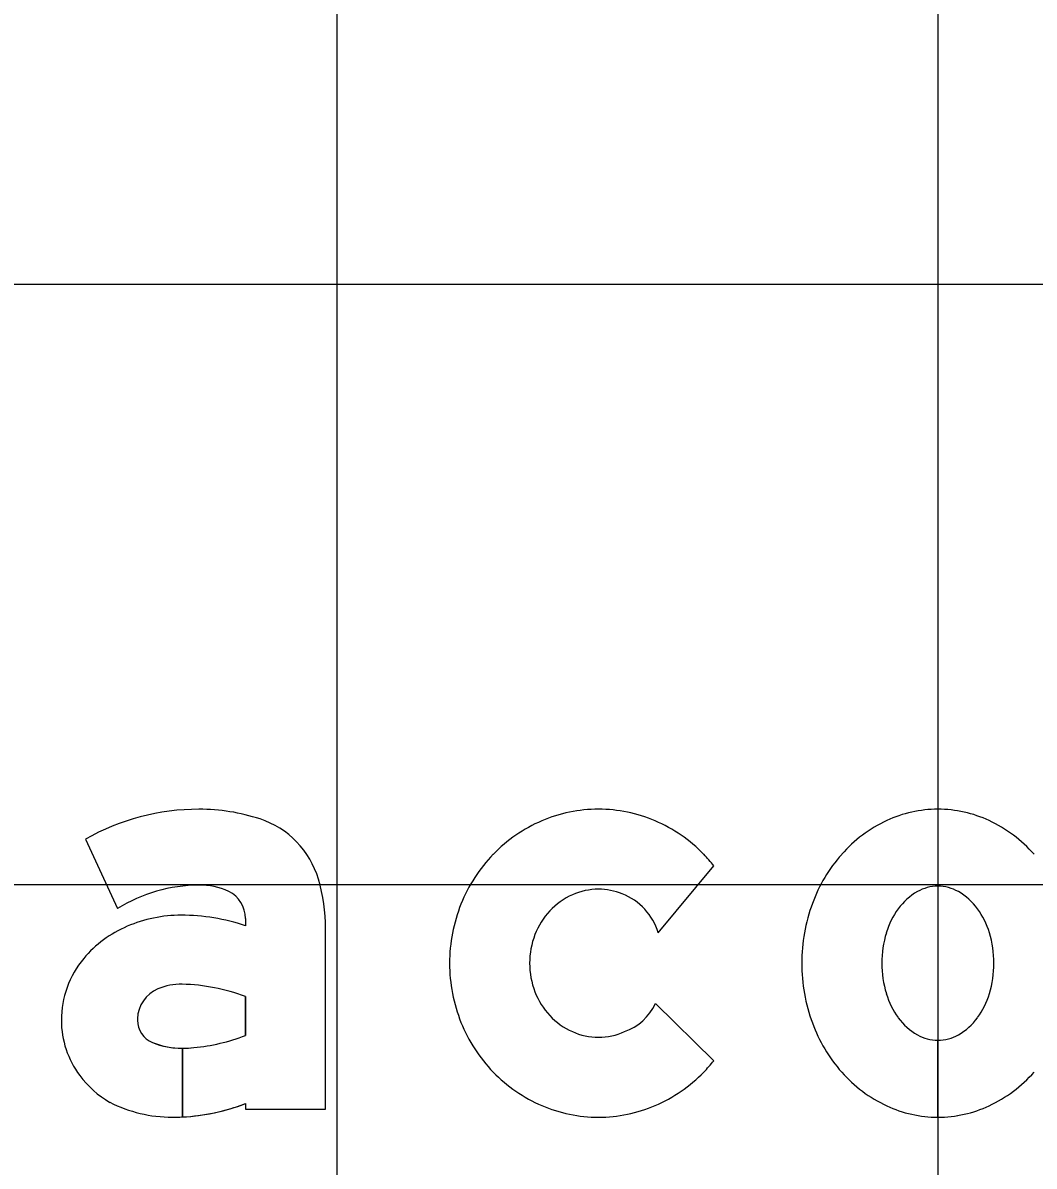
# Model space of a CAD drawing. Extents: x 2193008 to 2198143, y 1236112 to 1237864.
# Drawn here: x 2195775.661 to 2195779.026, y 1237198.169 to 1237201.976 of the extents above; entities that cross this region are included whole.
import ezdxf

# ---------------------------------------------------------------- set-up
doc = ezdxf.new("R2010")
doc.units = 0
for name, color, linetype in [('GSBWFILL', 7, 'Continuous'), ('GSCOLORFILL', 7, 'Continuous'), ('GSOUTLINE', 7, 'Continuous'), ('M-ROADS', 7, 'Continuous')]:
    doc.layers.add(name, color=color, linetype=linetype)

msp = doc.modelspace()

# ---------------------------------------------------------------- linework, layer by layer
at = {"layer": 'GSBWFILL'}
for p, q in [((2195777.7752, 1237198.9457), (2195777.9601, 1237199.169)), ((2195777.9601, 1237198.5198), (2195777.7659, 1237198.7098)), ((2195778.7061, 1237198.3316), (2195778.7061, 1237198.588)), ((2195778.7061, 1237198.588), (2195778.7061, 1237198.3316))]:
    msp.add_line(p, q, dxfattribs=at)
for points in [[(2195775.8691, 1237199.2571), (2195775.9761, 1237199.0263)], [(2195776.4017, 1237198.9938), (2195776.4017, 1237198.9693)], [(2195776.4017, 1237198.3769), (2195776.4017, 1237198.3582), (2195776.6681, 1237198.3582), (2195776.6681, 1237198.9592)], [(2195776.4017, 1237198.7335), (2195776.4017, 1237198.6041)], [(2195776.1919, 1237198.3324), (2195776.1919, 1237198.561)], [(2195776.192, 1237198.561), (2195776.192, 1237198.3324)]]:
    msp.add_lwpolyline(points, dxfattribs=at)
for centre, major_axis, ratio, start_param, end_param in [((2195776.247, 1237198.5937), (0, 0.7635), 0.999993, 0, 0.517719), ((2195776.247, 1237198.7052), (0, 0.652), 0.999993, 5.96613, 6.283185), ((2195777.5765, 1237198.8781), (0, 0.4791), 0.999995, 0, 0.404999), ((2195777.5765, 1237198.8781), (0, 0.4791), 0.999995, 5.878187, 6.283185), ((2195778.7061, 1237198.9558), (0, 0.4014), 0.999994, 0, 0.438571), ((2195778.7061, 1237198.9558), (0, 0.4014), 0.999994, 5.844614, 6.283185), ((2195776.3568, 1237199.0399), (0, 0.2997), 0.999993, 4.997165, 5.96613), ((2195777.5835, 1237198.8617), (0, 0.4969), 0.999995, 0.404999, 0.80258), ((2195777.5695, 1237198.8617), (0, 0.4969), 0.999995, 5.480605, 5.878187), ((2195778.7314, 1237198.9019), (0, 0.461), 0.999994, 0.438571, 0.847388), ((2195778.6808, 1237198.9019), (0, 0.461), 0.999994, 5.435798, 5.844614), ((2195777.5944, 1237198.8512), (0, 0.5121), 0.999995, 0.80258, 1.190101), ((2195777.5586, 1237198.8512), (0, 0.5121), 0.999995, 5.381938, 5.480605), ((2195778.7708, 1237198.867), (0, 0.5136), 0.999994, 0.847388, 1.220117), ((2195776.0811, 1237198.9592), (0, 0.587), 0.999993, 4.712389, 4.997165), ((2195776.247, 1237198.5937), (0, 0.5104), 0.999993, 0, 0.559495), ((2195776.2565, 1237198.9025), (0, 0.2018), 0.999993, 5.822746, 6.330435), ((2195776.3018, 1237198.9938), (0, 0.0999), 0.999993, 4.712389, 5.822746), ((2195777.5765, 1237198.8774), (0, 0.2134), 0.999995, 0, 0.419139), ((2195777.5765, 1237198.8774), (0, 0.2134), 0.999995, 5.902947, 6.283185), ((2195777.5821, 1237198.888), (0, 0.2015), 0.999995, 5.002891, 5.909172), ((2195778.7386, 1237198.9061), (0, 0.2033), 0.999994, 0.517724, 0.942), ((2195778.7061, 1237198.9633), (0, 0.1375), 0.999994, 0, 0.517724), ((2195778.7061, 1237198.9633), (0, 0.1375), 0.999994, 5.765461, 6.283185), ((2195778.6735, 1237198.9061), (0, 0.2033), 0.999994, 5.341185, 5.765461), ((2195777.6114, 1237198.8444), (0, 0.5304), 0.999995, 1.190101, 1.570796), ((2195777.5836, 1237198.8614), (0, 0.2309), 0.999995, 0.419139, 0.821819), ((2195778.8327, 1237198.8444), (0, 0.5795), 0.999994, 1.220117, 1.570796), ((2195776.188, 1237198.5474), (0, 0.4568), 0.999993, 0, 0.404512), ((2195776.188, 1237198.3317), (0, 0.6725), 0.999993, 5.959871, 6.283185), ((2195777.5948, 1237198.8511), (0, 0.2461), 0.999995, 0.821819, 1.20321), ((2195778.7899, 1237198.8688), (0, 0.2668), 0.999994, 0.942, 1.278197), ((2195778.6222, 1237198.8688), (0, 0.2668), 0.999994, 5.004989, 5.341185), ((2195776.1568, 1237198.6154), (0, 0.382), 0.999993, 0.399285, 0.87593), ((2195777.6121, 1237198.8444), (0, 0.2647), 0.999995, 1.20321, 1.570796), ((2195778.871, 1237198.8444), (0, 0.3514), 0.999994, 1.278197, 1.570796), ((2195778.5412, 1237198.8444), (0, 0.3514), 0.999994, 4.712389, 5.004989), ((2195776.1098, 1237198.6545), (0, 0.3208), 0.999993, 0.87593, 1.570796), ((2195777.6114, 1237198.8444), (0, 0.5304), 0.999995, 1.570796, 1.951491), ((2195777.6121, 1237198.8444), (0, 0.2647), 0.999995, 1.570796, 1.938383), ((2195778.8327, 1237198.8444), (0, 0.5795), 0.999994, 1.570796, 1.921476), ((2195778.871, 1237198.8444), (0, 0.3514), 0.999994, 1.570796, 1.863396), ((2195778.5412, 1237198.8444), (0, 0.3514), 0.999994, 4.419789, 4.712389), ((2195776.1868, 1237198.5819), (0, 0.1926), 0.999993, 6.259455, 6.691732), ((2195776.1728, 1237198.1199), (0, 0.6549), 0.999993, 5.926185, 6.254823), ((2195776.1553, 1237198.6548), (0, 0.1132), 0.999993, 0.408547, 1.530785), ((2195777.5948, 1237198.8377), (0, 0.2461), 0.999995, 1.938383, 2.319773), ((2195778.7899, 1237198.82), (0, 0.2668), 0.999994, 1.863396, 2.199593), ((2195778.6222, 1237198.82), (0, 0.2668), 0.999994, 4.083593, 4.419789), ((2195777.6044, 1237198.7842), (0, 0.1778), 0.999995, 3.479501, 4.280948), ((2195776.1627, 1237198.6545), (0, 0.1206), 0.999993, 1.530785, 1.570796), ((2195777.5836, 1237198.8274), (0, 0.2309), 0.999995, 2.319773, 2.722453), ((2195778.7386, 1237198.7826), (0, 0.2033), 0.999994, 2.199593, 2.623869), ((2195778.6735, 1237198.7826), (0, 0.2033), 0.999994, 3.659317, 4.083593), ((2195776.0956, 1237198.6545), (0, 0.3066), 0.999993, 1.570796, 2.21394), ((2195776.122, 1237198.6545), (0, 0.0799), 0.999993, 1.570796, 2.757027), ((2195777.5944, 1237198.8376), (0, 0.5121), 0.999995, 1.951491, 2.339013), ((2195778.7708, 1237198.8218), (0, 0.5136), 0.999994, 1.921476, 2.294205), ((2195776.1919, 1237198.8274), (0, 0.2664), 0.999993, 2.757027, 3.141593), ((2195776.1764, 1237199.177), (0, 0.6157), 0.999993, 3.228562, 3.516221), ((2195777.5765, 1237198.8114), (0, 0.2134), 0.999995, 2.722453, 3.141593), ((2195777.5765, 1237198.8114), (0, 0.2134), 0.999995, 3.141593, 3.560732), ((2195778.7061, 1237198.7255), (0, 0.1375), 0.999994, 2.623869, 3.141593), ((2195778.7061, 1237198.7255), (0, 0.1375), 0.999994, 3.142077, 3.659317), ((2195776.1919, 1237198.8274), (0, 0.2664), 0.999993, 3.141843, 3.28451), ((2195777.5586, 1237198.8376), (0, 0.5121), 0.999995, 3.944173, 4.04284), ((2195776.1228, 1237198.6749), (0, 0.3406), 0.999993, 2.21394, 2.611125), ((2195777.5835, 1237198.8271), (0, 0.4969), 0.999995, 2.339013, 2.736594), ((2195777.5695, 1237198.8271), (0, 0.4969), 0.999995, 3.546591, 3.944173), ((2195778.7314, 1237198.7869), (0, 0.461), 0.999994, 2.294205, 2.703022), ((2195778.6808, 1237198.7869), (0, 0.461), 0.999994, 3.580164, 3.98898), ((2195776.1577, 1237198.7899), (0, 0.4583), 0.999993, 2.672443, 3.141593), ((2195776.1577, 1237199.0115), (0, 0.6799), 0.999993, 3.192057, 3.508644), ((2195777.5765, 1237198.8107), (0, 0.4791), 0.999995, 2.736594, 3.141593), ((2195777.5765, 1237198.8107), (0, 0.4791), 0.999995, 3.141593, 3.546591), ((2195778.7061, 1237198.733), (0, 0.4014), 0.999994, 2.703022, 3.141593), ((2195778.7061, 1237198.733), (0, 0.4014), 0.999994, 3.141759, 3.580164), ((2195776.1577, 1237199.0115), (0, 0.6799), 0.999993, 3.141593, 3.191959)]:
    msp.add_ellipse(centre, major_axis=major_axis, ratio=ratio, start_param=start_param, end_param=end_param, dxfattribs=at)
at = {"layer": 'GSCOLORFILL'}
for p, q in [((2195777.7752, 1237198.9457), (2195777.9601, 1237199.169)), ((2195777.9601, 1237198.5198), (2195777.7659, 1237198.7098)), ((2195778.7061, 1237198.3316), (2195778.7061, 1237198.588)), ((2195778.7061, 1237198.588), (2195778.7061, 1237198.3316))]:
    msp.add_line(p, q, dxfattribs=at)
for points in [[(2195775.8691, 1237199.2571), (2195775.9761, 1237199.0263)], [(2195776.4017, 1237198.9938), (2195776.4017, 1237198.9693)], [(2195776.4017, 1237198.3769), (2195776.4017, 1237198.3582), (2195776.6681, 1237198.3582), (2195776.6681, 1237198.9592)], [(2195776.4017, 1237198.7335), (2195776.4017, 1237198.6041)], [(2195776.1919, 1237198.3324), (2195776.1919, 1237198.561)], [(2195776.192, 1237198.561), (2195776.192, 1237198.3324)]]:
    msp.add_lwpolyline(points, dxfattribs=at)
for centre, major_axis, ratio, start_param, end_param in [((2195776.247, 1237198.5937), (0, 0.7635), 0.999993, 0, 0.517719), ((2195776.247, 1237198.7052), (0, 0.652), 0.999993, 5.96613, 6.283185), ((2195777.5765, 1237198.8781), (0, 0.4791), 0.999995, 0, 0.404999), ((2195777.5765, 1237198.8781), (0, 0.4791), 0.999995, 5.878187, 6.283185), ((2195778.7061, 1237198.9558), (0, 0.4014), 0.999994, 0, 0.438571), ((2195778.7061, 1237198.9558), (0, 0.4014), 0.999994, 5.844614, 6.283185), ((2195776.3568, 1237199.0399), (0, 0.2997), 0.999993, 4.997165, 5.96613), ((2195777.5835, 1237198.8617), (0, 0.4969), 0.999995, 0.404999, 0.80258), ((2195777.5695, 1237198.8617), (0, 0.4969), 0.999995, 5.480605, 5.878187), ((2195778.7314, 1237198.9019), (0, 0.461), 0.999994, 0.438571, 0.847388), ((2195778.6808, 1237198.9019), (0, 0.461), 0.999994, 5.435798, 5.844614), ((2195777.5944, 1237198.8512), (0, 0.5121), 0.999995, 0.80258, 1.190101), ((2195777.5586, 1237198.8512), (0, 0.5121), 0.999995, 5.381938, 5.480605), ((2195778.7708, 1237198.867), (0, 0.5136), 0.999994, 0.847388, 1.220117), ((2195776.0811, 1237198.9592), (0, 0.587), 0.999993, 4.712389, 4.997165), ((2195776.247, 1237198.5937), (0, 0.5104), 0.999993, 0, 0.559495), ((2195776.2565, 1237198.9025), (0, 0.2018), 0.999993, 5.822746, 6.330435), ((2195776.3018, 1237198.9938), (0, 0.0999), 0.999993, 4.712389, 5.822746), ((2195777.5765, 1237198.8774), (0, 0.2134), 0.999995, 0, 0.419139), ((2195777.5765, 1237198.8774), (0, 0.2134), 0.999995, 5.902947, 6.283185), ((2195777.5821, 1237198.888), (0, 0.2015), 0.999995, 5.002891, 5.909172), ((2195778.7386, 1237198.9061), (0, 0.2033), 0.999994, 0.517724, 0.942), ((2195778.7061, 1237198.9633), (0, 0.1375), 0.999994, 0, 0.517724), ((2195778.7061, 1237198.9633), (0, 0.1375), 0.999994, 5.765461, 6.283185), ((2195778.6735, 1237198.9061), (0, 0.2033), 0.999994, 5.341185, 5.765461), ((2195777.6114, 1237198.8444), (0, 0.5304), 0.999995, 1.190101, 1.570796), ((2195777.5836, 1237198.8614), (0, 0.2309), 0.999995, 0.419139, 0.821819), ((2195778.8327, 1237198.8444), (0, 0.5795), 0.999994, 1.220117, 1.570796), ((2195776.188, 1237198.5474), (0, 0.4568), 0.999993, 0, 0.404512), ((2195776.188, 1237198.3317), (0, 0.6725), 0.999993, 5.959871, 6.283185), ((2195777.5948, 1237198.8511), (0, 0.2461), 0.999995, 0.821819, 1.20321), ((2195778.7899, 1237198.8688), (0, 0.2668), 0.999994, 0.942, 1.278197), ((2195778.6222, 1237198.8688), (0, 0.2668), 0.999994, 5.004989, 5.341185), ((2195776.1568, 1237198.6154), (0, 0.382), 0.999993, 0.399285, 0.87593), ((2195777.6121, 1237198.8444), (0, 0.2647), 0.999995, 1.20321, 1.570796), ((2195778.871, 1237198.8444), (0, 0.3514), 0.999994, 1.278197, 1.570796), ((2195778.5412, 1237198.8444), (0, 0.3514), 0.999994, 4.712389, 5.004989), ((2195776.1098, 1237198.6545), (0, 0.3208), 0.999993, 0.87593, 1.570796), ((2195777.6114, 1237198.8444), (0, 0.5304), 0.999995, 1.570796, 1.951491), ((2195777.6121, 1237198.8444), (0, 0.2647), 0.999995, 1.570796, 1.938383), ((2195778.8327, 1237198.8444), (0, 0.5795), 0.999994, 1.570796, 1.921476), ((2195778.871, 1237198.8444), (0, 0.3514), 0.999994, 1.570796, 1.863396), ((2195778.5412, 1237198.8444), (0, 0.3514), 0.999994, 4.419789, 4.712389), ((2195776.1868, 1237198.5819), (0, 0.1926), 0.999993, 6.259455, 6.691732), ((2195776.1728, 1237198.1199), (0, 0.6549), 0.999993, 5.926185, 6.254823), ((2195776.1553, 1237198.6548), (0, 0.1132), 0.999993, 0.408547, 1.530785), ((2195777.5948, 1237198.8377), (0, 0.2461), 0.999995, 1.938383, 2.319773), ((2195778.7899, 1237198.82), (0, 0.2668), 0.999994, 1.863396, 2.199593), ((2195778.6222, 1237198.82), (0, 0.2668), 0.999994, 4.083593, 4.419789), ((2195777.6044, 1237198.7842), (0, 0.1778), 0.999995, 3.479501, 4.280948), ((2195776.1627, 1237198.6545), (0, 0.1206), 0.999993, 1.530785, 1.570796), ((2195777.5836, 1237198.8274), (0, 0.2309), 0.999995, 2.319773, 2.722453), ((2195778.7386, 1237198.7826), (0, 0.2033), 0.999994, 2.199593, 2.623869), ((2195778.6735, 1237198.7826), (0, 0.2033), 0.999994, 3.659317, 4.083593), ((2195776.0956, 1237198.6545), (0, 0.3066), 0.999993, 1.570796, 2.21394), ((2195776.122, 1237198.6545), (0, 0.0799), 0.999993, 1.570796, 2.757027), ((2195777.5944, 1237198.8376), (0, 0.5121), 0.999995, 1.951491, 2.339013), ((2195778.7708, 1237198.8218), (0, 0.5136), 0.999994, 1.921476, 2.294205), ((2195776.1919, 1237198.8274), (0, 0.2664), 0.999993, 2.757027, 3.141593), ((2195776.1764, 1237199.177), (0, 0.6157), 0.999993, 3.228562, 3.516221), ((2195777.5765, 1237198.8114), (0, 0.2134), 0.999995, 2.722453, 3.141593), ((2195777.5765, 1237198.8114), (0, 0.2134), 0.999995, 3.141593, 3.560732), ((2195778.7061, 1237198.7255), (0, 0.1375), 0.999994, 2.623869, 3.141593), ((2195778.7061, 1237198.7255), (0, 0.1375), 0.999994, 3.142077, 3.659317), ((2195776.1919, 1237198.8274), (0, 0.2664), 0.999993, 3.141843, 3.28451), ((2195777.5586, 1237198.8376), (0, 0.5121), 0.999995, 3.944173, 4.04284), ((2195776.1228, 1237198.6749), (0, 0.3406), 0.999993, 2.21394, 2.611125), ((2195777.5835, 1237198.8271), (0, 0.4969), 0.999995, 2.339013, 2.736594), ((2195777.5695, 1237198.8271), (0, 0.4969), 0.999995, 3.546591, 3.944173), ((2195778.7314, 1237198.7869), (0, 0.461), 0.999994, 2.294205, 2.703022), ((2195778.6808, 1237198.7869), (0, 0.461), 0.999994, 3.580164, 3.98898), ((2195776.1577, 1237198.7899), (0, 0.4583), 0.999993, 2.672443, 3.141593), ((2195776.1577, 1237199.0115), (0, 0.6799), 0.999993, 3.192057, 3.508644), ((2195777.5765, 1237198.8107), (0, 0.4791), 0.999995, 2.736594, 3.141593), ((2195777.5765, 1237198.8107), (0, 0.4791), 0.999995, 3.141593, 3.546591), ((2195778.7061, 1237198.733), (0, 0.4014), 0.999994, 2.703022, 3.141593), ((2195778.7061, 1237198.733), (0, 0.4014), 0.999994, 3.141759, 3.580164), ((2195776.1577, 1237199.0115), (0, 0.6799), 0.999993, 3.141593, 3.191959)]:
    msp.add_ellipse(centre, major_axis=major_axis, ratio=ratio, start_param=start_param, end_param=end_param, dxfattribs=at)
at = {"layer": 'GSOUTLINE'}
for p, q in [((2195777.7752, 1237198.9457), (2195777.9601, 1237199.169)), ((2195777.9601, 1237198.5198), (2195777.7659, 1237198.7098))]:
    msp.add_line(p, q, dxfattribs=at)
for points in [[(2195775.8691, 1237199.2571), (2195775.9761, 1237199.0263)], [(2195776.4017, 1237198.9938), (2195776.4017, 1237198.9693)], [(2195776.4017, 1237198.3769), (2195776.4017, 1237198.3582), (2195776.6681, 1237198.3582), (2195776.6681, 1237198.9592)], [(2195776.4017, 1237198.6041), (2195776.4017, 1237198.7335)]]:
    msp.add_lwpolyline(points, dxfattribs=at)
for centre, major_axis, ratio, start_param, end_param in [((2195776.247, 1237198.5937), (0, 0.7635), 0.999993, 6.283185, 6.800904), ((2195776.247, 1237198.7052), (0, 0.652), 0.999993, 5.96613, 6.283185), ((2195777.5765, 1237198.8781), (0, 0.4791), 0.999995, 0, 0.404999), ((2195777.5765, 1237198.8781), (0, 0.4791), 0.999995, 5.878187, 6.283185), ((2195778.7061, 1237198.9558), (0, 0.4014), 0.999994, 0, 0.438571), ((2195778.7061, 1237198.9558), (0, 0.4014), 0.999994, 5.844614, 6.283185), ((2195776.3568, 1237199.0399), (0, 0.2997), 0.999993, 4.997165, 5.96613), ((2195777.5835, 1237198.8617), (0, 0.4969), 0.999995, 0.404999, 0.80258), ((2195777.5695, 1237198.8617), (0, 0.4969), 0.999995, 5.480605, 5.878187), ((2195778.7314, 1237198.9019), (0, 0.461), 0.999994, 0.438571, 0.847388), ((2195778.6808, 1237198.9019), (0, 0.461), 0.999994, 5.435798, 5.844614), ((2195777.5944, 1237198.8512), (0, 0.5121), 0.999995, 0.80258, 1.190101), ((2195777.5586, 1237198.8512), (0, 0.5121), 0.999995, 5.381938, 5.480605), ((2195778.7708, 1237198.867), (0, 0.5136), 0.999994, 0.847388, 1.220117), ((2195776.0811, 1237198.9592), (0, 0.587), 0.999993, 4.712389, 4.997165), ((2195776.247, 1237198.5937), (0, 0.5104), 0.999993, 0, 0.559495), ((2195776.2565, 1237198.9025), (0, 0.2018), 0.999993, 5.822746, 6.330435), ((2195776.3018, 1237198.9938), (0, 0.0999), 0.999993, 4.712389, 5.822746), ((2195777.5765, 1237198.8774), (0, 0.2134), 0.999995, 0, 0.419139), ((2195777.5765, 1237198.8774), (0, 0.2134), 0.999995, 5.902947, 6.283185), ((2195777.5821, 1237198.888), (0, 0.2015), 0.999995, 5.002891, 5.909172), ((2195778.7386, 1237198.9061), (0, 0.2033), 0.999994, 0.517724, 0.942), ((2195778.7061, 1237198.9633), (0, 0.1375), 0.999994, 0, 0.517724), ((2195778.7061, 1237198.9633), (0, 0.1375), 0.999994, 5.765461, 6.283185), ((2195778.6735, 1237198.9061), (0, 0.2033), 0.999994, 5.341185, 5.765461), ((2195777.6114, 1237198.8444), (0, 0.5304), 0.999995, 1.190101, 1.570796), ((2195777.5836, 1237198.8614), (0, 0.2309), 0.999995, 0.419139, 0.821819), ((2195778.8327, 1237198.8444), (0, 0.5795), 0.999994, 1.220117, 1.570796), ((2195776.188, 1237198.5474), (0, 0.4568), 0.999993, 0, 0.404512), ((2195776.188, 1237198.3317), (0, 0.6725), 0.999993, 5.959871, 6.283185), ((2195777.5948, 1237198.8511), (0, 0.2461), 0.999995, 0.821819, 1.20321), ((2195778.7899, 1237198.8688), (0, 0.2668), 0.999994, 0.942, 1.278197), ((2195778.6222, 1237198.8688), (0, 0.2668), 0.999994, 5.004989, 5.341185), ((2195776.1568, 1237198.6154), (0, 0.382), 0.999993, 0.399285, 0.87593), ((2195777.6121, 1237198.8444), (0, 0.2647), 0.999995, 1.20321, 1.570796), ((2195778.871, 1237198.8444), (0, 0.3514), 0.999994, 1.278197, 1.570796), ((2195778.5412, 1237198.8444), (0, 0.3514), 0.999994, 4.712389, 5.004989), ((2195776.1098, 1237198.6545), (0, 0.3208), 0.999993, 0.87593, 1.570796), ((2195777.6114, 1237198.8444), (0, 0.5304), 0.999995, 1.570796, 1.951491), ((2195777.6121, 1237198.8444), (0, 0.2647), 0.999995, 1.570796, 1.938383), ((2195778.8327, 1237198.8444), (0, 0.5795), 0.999994, 1.570796, 1.921476), ((2195778.871, 1237198.8444), (0, 0.3514), 0.999994, 1.570796, 1.863396), ((2195778.5412, 1237198.8444), (0, 0.3514), 0.999994, 4.419789, 4.712389), ((2195776.1868, 1237198.5819), (0, 0.1926), 0.999993, 6.25958, 6.691732), ((2195776.1728, 1237198.1199), (0, 0.6549), 0.999993, 5.926185, 6.254787), ((2195776.1911, 1237198.7645), (0, 0.00999), 0.999993, 6.254787, 6.25958), ((2195776.1553, 1237198.6548), (0, 0.1132), 0.999993, 0.408547, 1.530785), ((2195777.5948, 1237198.8377), (0, 0.2461), 0.999995, 1.938383, 2.319773), ((2195778.7899, 1237198.82), (0, 0.2668), 0.999994, 1.863396, 2.199593), ((2195778.6222, 1237198.82), (0, 0.2668), 0.999994, 4.083593, 4.419789), ((2195777.6044, 1237198.7842), (0, 0.1778), 0.999995, 3.479501, 4.280948), ((2195776.1627, 1237198.6545), (0, 0.1206), 0.999993, 1.530785, 1.570796), ((2195777.5836, 1237198.8274), (0, 0.2309), 0.999995, 2.319773, 2.722453), ((2195778.7386, 1237198.7826), (0, 0.2033), 0.999994, 2.199593, 2.623869), ((2195778.6735, 1237198.7826), (0, 0.2033), 0.999994, 3.659317, 4.083593), ((2195776.0956, 1237198.6545), (0, 0.3066), 0.999993, 1.570796, 2.21394), ((2195776.122, 1237198.6545), (0, 0.0799), 0.999993, 1.570796, 2.757027), ((2195777.5944, 1237198.8376), (0, 0.5121), 0.999995, 1.951491, 2.339013), ((2195778.7708, 1237198.8218), (0, 0.5136), 0.999994, 1.921476, 2.294205), ((2195776.1919, 1237198.8274), (0, 0.2664), 0.999993, 2.757027, 3.28451), ((2195776.1764, 1237199.177), (0, 0.6157), 0.999993, 3.228562, 3.516221), ((2195777.5765, 1237198.8114), (0, 0.2134), 0.999995, 2.722453, 3.141593), ((2195777.5765, 1237198.8114), (0, 0.2134), 0.999995, 3.141593, 3.560732), ((2195778.7061, 1237198.7255), (0, 0.1375), 0.999994, 2.623869, 3.141593), ((2195778.7061, 1237198.7255), (0, 0.1375), 0.999994, 3.141593, 3.659317), ((2195777.5586, 1237198.8376), (0, 0.5121), 0.999995, 3.944173, 4.04284), ((2195776.1228, 1237198.6749), (0, 0.3406), 0.999993, 2.21394, 2.611125), ((2195777.5835, 1237198.8271), (0, 0.4969), 0.999995, 2.339013, 2.736594), ((2195777.5695, 1237198.8271), (0, 0.4969), 0.999995, 3.546591, 3.944173), ((2195778.7314, 1237198.7869), (0, 0.461), 0.999994, 2.294205, 2.703022), ((2195778.6808, 1237198.7869), (0, 0.461), 0.999994, 3.580164, 3.98898), ((2195776.1577, 1237198.7899), (0, 0.4583), 0.999993, 2.672443, 3.141593), ((2195776.1577, 1237199.0115), (0, 0.6799), 0.999993, 3.141593, 3.508644), ((2195777.5765, 1237198.8107), (0, 0.4791), 0.999995, 2.736594, 3.141593), ((2195777.5765, 1237198.8107), (0, 0.4791), 0.999995, 3.141593, 3.546591), ((2195778.7061, 1237198.733), (0, 0.4014), 0.999994, 2.703022, 3.141593), ((2195778.7061, 1237198.733), (0, 0.4014), 0.999994, 3.141593, 3.580164)]:
    msp.add_ellipse(centre, major_axis=major_axis, ratio=ratio, start_param=start_param, end_param=end_param, dxfattribs=at)
at = {"layer": 'M-ROADS'}
for p, q in [((2195776.7065, 1237163.1062), (2195776.7065, 1237223.1062)), ((2195778.7065, 1237163.1062), (2195778.7065, 1237223.1062)), ((2195734.7065, 1237201.1062), (2195864.7065, 1237201.1062)), ((2195734.7065, 1237199.1062), (2195864.7065, 1237199.1062))]:
    msp.add_line(p, q, dxfattribs=at)

doc.saveas('drawing.dxf')
